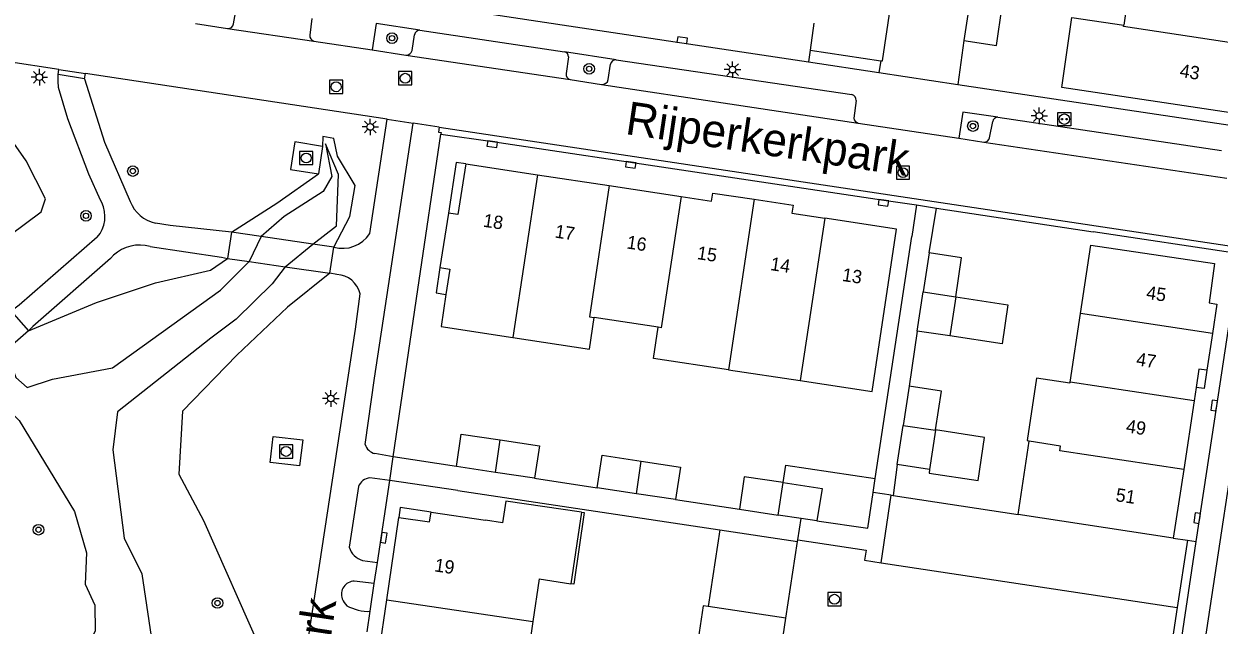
# Model space of a CAD drawing. Extents: x 124000 to 128010, y 398999 to 403000.
# Drawn here: x 126454.3 to 126544.7, y 399951.2 to 399996.7 of the extents above; entities that cross this region are included whole.
import ezdxf

# ---------------------------------------------------------------- set-up
doc = ezdxf.new("R2010")
doc.units = 0
for name, color, linetype in [('gg-afsc-erfafscheiding', 7, 'Continuous'), ('gg-afsc-hekwerk', 7, 'Continuous'), ('gg-anno-huisnummerreeks BGT', 7, 'Continuous'), ('gg-anno-openbare ruimte label', 7, 'Continuous'), ('gg-bbg-bijgebouw', 7, 'Continuous'), ('gg-bbg-hoofdgebouw', 7, 'Continuous'), ('gg-bbg-luifel en loopbrug', 7, 'Continuous'), ('gg-bbg-onder overbouw', 7, 'Continuous'), ('gg-bbg-pand overbouw', 7, 'Continuous'), ('gg-bbg-tussenscheiding', 7, 'Continuous'), ('gg-knt-bovenkant onderkant talud', 7, 'Continuous'), ('gg-knt-onverhard', 7, 'Continuous'), ('gg-knt-verharding', 7, 'Continuous'), ('gg-knt-verharding nz', 7, 'Continuous'), ('gg-kntw-wadi', 7, 'Continuous'), ('gg-kwrk-kunstwerk niveau 01', 7, 'Continuous'), ('gt-grn-weggrens', 7, 'Continuous'), ('gt-symb-boom', 7, 'Continuous'), ('gt-symb-kolk', 7, 'Continuous'), ('gt-symb-laadpunt elektrisch vervoer', 7, 'Continuous'), ('gt-symb-lichtmast', 7, 'Continuous'), ('gt-symb-rioolschacht', 7, 'Continuous'), ('gt-symb-talud symbool', 7, 'Continuous'), ('gx-grn-maaiveld', 7, 'Continuous')]:
    doc.layers.add(name, color=color, linetype=linetype)

# ---------------------------------------------------------------- blocks, each defined once
blk = doc.blocks.new('gt0-KOLK')
at = {"layer": 'gt-symb-kolk'}
blk.add_lwpolyline([(0, 0), (0.375, 0), (0.375, 0.4), (-0.375, 0.4), (-0.375, 0), (0, 0)], dxfattribs=at)
blk = doc.blocks.new('gt0-RS')
at = {"layer": 'gt-symb-rioolschacht'}
blk.add_lwpolyline([(-0.5, -0.5), (0.5, -0.5), (0.5, 0.5), (-0.5, 0.5)], close=True, dxfattribs=at)
blk.add_circle((0, 0), 0.375, dxfattribs=at)
blk = doc.blocks.new('gt0-BOOM')
at = {"layer": 'gt-symb-boom'}
for radius in [0.4, 0.2]:
    blk.add_circle((0, 0), radius, dxfattribs=at)
blk = doc.blocks.new('gt0-LMAST')
at = {"layer": 'gt-symb-lichtmast'}
for p, q in [((-0.182, 0.173), (-0.447, 0.438)), ((-0.005, 0.246), (-0.005, 0.621)), ((0.172, 0.173), (0.437, 0.438)), ((-0.255, -0.004), (-0.63, -0.004)), ((-0.182, -0.181), (-0.447, -0.446)), ((-0.005, -0.254), (-0.005, -0.629)), ((0.437, -0.446), (0.172, -0.181)), ((0.245, -0.004), (0.62, -0.004))]:
    blk.add_line(p, q, dxfattribs=at)
blk.add_circle((-0.005, -0.004), 0.25, dxfattribs=at)
blk = doc.blocks.new('gt0-LEV')
at = {"layer": 'gt-symb-laadpunt elektrisch vervoer'}
blk.add_lwpolyline([(-0.486, 0.501), (0.486, 0.501), (0.486, -0.499), (-0.486, -0.499)], close=True, dxfattribs=at)
for centre, radius in [((0, 0), 0.393), ((-0.186, 0), 0.0566), ((0.186, 0), 0.0566)]:
    blk.add_circle(centre, radius, dxfattribs=at)
blk = doc.blocks.new('gt0-TALUD_1')
at = {"layer": 'gt-symb-talud symbool'}
for p, q in [((-1, -1), (-1, 0)), ((0, -1), (0, 0)), ((0, -2), (0, 0)), ((0, -2), (0, 0)), ((1, -1), (1, 0))]:
    blk.add_line(p, q, dxfattribs=at)

msp = doc.modelspace()

# ---------------------------------------------------------------- linework, layer by layer
at = {"layer": 'gg-afsc-erfafscheiding'}
for p, q in [((126513.747, 399994.696), (126513.61, 399993.796)), ((126484.074, 399976.589), (126485.818, 399988.348)), ((126518.665, 399962.316), (126521.419, 399980.613)), ((126481.018, 399955.954), (126481.947, 399962.169)), ((126542.264, 399957.649), (126542.936, 399957.549)), ((126480.784, 399954.387), (126481.018, 399955.954)), ((126480.468, 399952.273), (126480.784, 399954.387)), ((126480.234, 399950.711), (126480.468, 399952.273))]:
    msp.add_line(p, q, dxfattribs=at)
at = {"layer": 'gg-afsc-hekwerk'}
for p, q in [((126522.739, 399979.367), (126523.282, 399982.749)), ((126523.282, 399982.749), (126535.151, 399980.944)), ((126482.209, 399963.955), (126484.074, 399976.589)), ((126521.841, 399973.457), (126521.215, 399969.281)), ((126486.987, 399963.217), (126482.209, 399963.955)), ((126520.324, 399963.359), (126520.006, 399961.019)), ((126492.905, 399962.331), (126497.647, 399961.603)), ((126487.095, 399961.409), (126506.9, 399958.433)), ((126520.006, 399961.019), (126529.459, 399959.581)), ((126503.56, 399960.714), (126508.392, 399959.99))]:
    msp.add_line(p, q, dxfattribs=at)
at = {"layer": 'gg-bbg-bijgebouw'}
for p, q in [((126525.82, 399998.377), (126525.373, 399995.416)), ((126522.739, 399979.367), (126522.29, 399976.412)), ((126521.841, 399973.457), (126522.29, 399976.412)), ((126524.744, 399976.04), (126524.295, 399973.085)), ((126524.295, 399973.085), (126521.841, 399973.457)), ((126521.215, 399969.281), (126520.77, 399966.32)), ((126520.324, 399963.359), (126520.77, 399966.32)), ((126523.222, 399965.954), (126522.777, 399962.995)), ((126523.222, 399965.954), (126523.226, 399965.981)), ((126497.647, 399961.603), (126498.017, 399964.065)), ((126498.017, 399964.065), (126500.974, 399963.62)), ((126500.974, 399963.62), (126503.93, 399963.176)), ((126489.946, 399962.774), (126486.987, 399963.217)), ((126492.905, 399962.331), (126489.946, 399962.774)), ((126503.93, 399963.176), (126503.56, 399960.714)), ((126522.777, 399962.995), (126520.324, 399963.359)), ((126500.604, 399961.158), (126497.647, 399961.603)), ((126503.56, 399960.714), (126500.604, 399961.158)), ((126508.392, 399959.99), (126511.325, 399959.551)), ((126513.049, 399959.293), (126511.325, 399959.551)), ((126514.257, 399959.113), (126513.049, 399959.293)), ((126511.906, 399951.745), (126506.02, 399952.638)), ((126511.452, 399948.705), (126511.906, 399951.745))]:
    msp.add_line(p, q, dxfattribs=at)
for points in [[(126525.373, 399995.416), (126527.825, 399995.046), (126528.272, 399998.007)], [(126524.744, 399976.04), (126525.193, 399978.994), (126522.739, 399979.367)], [(126523.226, 399965.981), (126523.667, 399968.912), (126521.215, 399969.281)], [(126486.987, 399963.217), (126487.354, 399965.669), (126490.313, 399965.227)], [(126490.313, 399965.227), (126493.272, 399964.785), (126492.905, 399962.331)], [(126511.702, 399962.005), (126508.759, 399962.445), (126508.392, 399959.99)], [(126511.702, 399962.005), (126514.644, 399961.565), (126514.257, 399959.113)], [(126506.02, 399952.638), (126505.658, 399952.693), (126505.197, 399949.654)]]:
    msp.add_lwpolyline(points, dxfattribs=at)
at = {"layer": 'gg-bbg-hoofdgebouw'}
for p, q in [((126538.177, 400001.403), (126537.462, 399996.583)), ((126487.708, 399986.091), (126493.121, 399985.272)), ((126493.121, 399985.272), (126498.55, 399984.45)), ((126498.55, 399984.45), (126503.98, 399983.628)), ((126486.392, 399982.37), (126485.75, 399978.264)), ((126502.254, 399973.741), (126497.403, 399974.469)), ((126533.395, 399969.586), (126534.177, 399974.776)), ((126544.157, 399973.273), (126543.742, 399970.494)), ((126507.554, 399970.529), (126512.984, 399969.713)), ((126542.929, 399969.203), (126542.773, 399968.174)), ((126542.773, 399968.174), (126541.988, 399962.984)), ((126529.459, 399959.581), (126530.306, 399965.122)), ((126541.988, 399962.984), (126541.202, 399957.795)), ((126481.719, 399953.148), (126482.634, 399959.375)), ((126485.073, 399959.778), (126489.183, 399959.166)), ((126496.44, 399959.769), (126495.636, 399954.364)), ((126541.202, 399957.795), (126529.459, 399959.581)), ((126493.252, 399954.72), (126492.773, 399951.512)), ((126493.252, 399954.72), (126495.636, 399954.364)), ((126480.804, 399946.92), (126481.719, 399953.148)), ((126492.773, 399951.512), (126491.845, 399945.298))]:
    msp.add_line(p, q, dxfattribs=at)
for points in [[(126546.046, 399989.875), (126532.769, 399991.87), (126533.528, 399997.166), (126537.462, 399996.583)], [(126503.98, 399983.628), (126506.288, 399983.279), (126506.379, 399983.882), (126509.501, 399983.413)], [(126509.501, 399983.413), (126512.454, 399982.97), (126512.364, 399982.368), (126514.841, 399981.992)], [(126512.984, 399969.713), (126518.427, 399968.896), (126520.27, 399981.169), (126514.841, 399981.992)], [(126534.177, 399974.776), (126534.955, 399979.939), (126544.328, 399978.555), (126543.906, 399975.594), (126544.487, 399975.489), (126544.157, 399973.273)], [(126486.198, 399976.222), (126485.833, 399973.801), (126491.262, 399972.976)], [(126491.262, 399972.976), (126497.053, 399972.095), (126497.403, 399974.469)], [(126507.554, 399970.529), (126501.899, 399971.378), (126502.254, 399973.741)], [(126533.395, 399969.586), (126533.385, 399969.521), (126530.868, 399969.9), (126530.145, 399965.176), (126530.31, 399965.151), (126530.306, 399965.122)], [(126496.44, 399959.769), (126490.717, 399960.6), (126490.475, 399958.974), (126489.183, 399959.166)]]:
    msp.add_lwpolyline(points, dxfattribs=at)
at = {"layer": 'gg-bbg-luifel en loopbrug'}
for p, q in [((126518.504, 399961.246), (126518.665, 399962.316)), ((126506.9, 399958.433), (126506.02, 399952.638)), ((126506.9, 399958.433), (126512.784, 399957.549)), ((126511.906, 399951.745), (126512.784, 399957.549))]:
    msp.add_line(p, q, dxfattribs=at)
for points in [[(126524.744, 399976.04), (126528.698, 399975.449), (126528.256, 399972.493), (126524.295, 399973.085)], [(126522.777, 399962.995), (126522.734, 399962.707), (126526.437, 399962.15), (126526.929, 399965.424), (126523.226, 399965.981)], [(126511.702, 399962.005), (126511.9, 399963.327), (126518.665, 399962.316)], [(126514.257, 399959.113), (126518.099, 399958.555), (126518.504, 399961.246)], [(126496.44, 399959.769), (126496.664, 399959.737), (126495.866, 399954.33), (126495.636, 399954.364)]]:
    msp.add_lwpolyline(points, dxfattribs=at)
at = {"layer": 'gg-bbg-onder overbouw'}
for points in [[(126487.708, 399986.091), (126487.108, 399982.258), (126486.392, 399982.37)], [(126485.75, 399978.264), (126486.486, 399978.136), (126486.198, 399976.222)], [(126543.742, 399970.494), (126543.138, 399970.584), (126542.929, 399969.203)], [(126482.634, 399959.375), (126484.966, 399959.04), (126485.073, 399959.778)]]:
    msp.add_lwpolyline(points, dxfattribs=at)
at = {"layer": 'gg-bbg-pand overbouw'}
for points in [[(126487.708, 399986.091), (126486.973, 399986.203), (126486.392, 399982.37)], [(126485.75, 399978.264), (126485.449, 399976.34), (126486.198, 399976.222)], [(126543.742, 399970.494), (126543.524, 399969.113), (126542.929, 399969.203)], [(126485.073, 399959.778), (126482.746, 399960.125), (126482.634, 399959.375)]]:
    msp.add_lwpolyline(points, dxfattribs=at)
at = {"layer": 'gg-bbg-tussenscheiding'}
for p, q in [((126493.121, 399985.272), (126491.262, 399972.976)), ((126509.501, 399983.413), (126507.554, 399970.529)), ((126514.841, 399981.992), (126512.984, 399969.713)), ((126522.29, 399976.412), (126524.744, 399976.04)), ((126544.157, 399973.273), (126534.177, 399974.776)), ((126542.773, 399968.174), (126533.395, 399969.586)), ((126520.77, 399966.32), (126523.222, 399965.954)), ((126489.946, 399962.774), (126490.313, 399965.227)), ((126500.604, 399961.158), (126500.974, 399963.62)), ((126511.325, 399959.551), (126511.702, 399962.005)), ((126481.719, 399953.148), (126492.773, 399951.512))]:
    msp.add_line(p, q, dxfattribs=at)
for points in [[(126547.425, 399994.963), (126537.443, 399996.465), (126537.462, 399996.583)], [(126498.55, 399984.45), (126497.05, 399974.522), (126497.403, 399974.469)], [(126503.98, 399983.628), (126502.48, 399973.707), (126502.254, 399973.741)], [(126541.988, 399962.984), (126532.614, 399964.396), (126532.669, 399964.763), (126530.306, 399965.122)]]:
    msp.add_lwpolyline(points, dxfattribs=at)
at = {"layer": 'gg-knt-bovenkant onderkant talud'}
for p, q in [((126472.217, 399980.606), (126471.318, 399978.706)), ((126474.056, 399978.317), (126476.131, 399980.029))]:
    msp.add_line(p, q, dxfattribs=at)
for points in [[(126476.131, 399980.029), (126477.933, 399981.415), (126478.078, 399985.279), (126477.099, 399987.616), (126477.563, 399985.13), (126476.924, 399983.993), (126473.961, 399982.126), (126472.217, 399980.606)], [(126452.616, 399971.698), (126453.346, 399970.886), (126453.668, 399969.934), (126454.525, 399969.191), (126456.456, 399969.832), (126460.997, 399970.666), (126469.16, 399976.54), (126471.318, 399978.706)], [(126474.056, 399978.317), (126473.05, 399977.027), (126470.33, 399974.357), (126468.412, 399972.917), (126461.359, 399967.36), (126461.023, 399964.489), (126461.873, 399957.81), (126463.199, 399955.108), (126464.093, 399949.183), (126463.104, 399945.864), (126461.512, 399940.228), (126459.223, 399931.927), (126457.011, 399923.979), (126455.799, 399917.913), (126457.656, 399915.498), (126461.042, 399913.094), (126464.793, 399909.461)], [(126450.62, 399969.957), (126453.931, 399966.699), (126458.126, 399959.821), (126459.015, 399956.686), (126458.91, 399954.317), (126459.653, 399952.733), (126459.682, 399950.799), (126458.581, 399948.557), (126456.934, 399942.369), (126455.377, 399935.788), (126453.502, 399921.924), (126449.829, 399909.556)]]:
    msp.add_lwpolyline(points, dxfattribs=at)
at = {"layer": 'gg-knt-onverhard'}
msp.add_lwpolyline([(126448.113, 399987.527), (126448.927, 399985.808), (126450.663, 399982.709), (126453.223, 399980.715), (126455.604, 399982.47), (126455.919, 399983.445), (126454.468, 399986.335), (126451.683, 399990.257), (126450.362, 399990.523), (126448.662, 399989.428), (126448.113, 399987.527)], dxfattribs=at)
at = {"layer": 'gg-knt-verharding'}
for p, q in [((126470.148, 399996.671), (126470.361, 399997.902)), ((126476.054, 399997.07), (126475.9, 399995.824)), ((126467.273, 399996.702), (126469.694, 399996.334)), ((126484.224, 399996.2), (126495.162, 399994.568)), ((126514.011, 399996.715), (126513.747, 399994.696)), ((126476.206, 399995.362), (126480.631, 399994.701)), ((126483.635, 399994.659), (126483.825, 399995.856)), ((126525.373, 399995.416), (126524.91, 399992.096)), ((126480.631, 399994.701), (126483.18, 399994.321)), ((126499.081, 399993.967), (126495.162, 399994.568)), ((126513.747, 399994.696), (126519.087, 399993.884)), ((126456.929, 399993.226), (126452.968, 399993.825)), ((126495.464, 399994.179), (126495.287, 399992.927)), ((126498.473, 399992.458), (126498.648, 399993.623)), ((126499.081, 399993.967), (126516.898, 399991.335)), ((126513.61, 399993.796), (126518.943, 399992.989)), ((126519.087, 399993.884), (126518.943, 399992.989)), ((126456.87, 399992.836), (126456.929, 399993.226)), ((126458.881, 399992.532), (126456.87, 399992.836)), ((126458.881, 399992.532), (126458.94, 399992.922)), ((126481.752, 399989.473), (126458.94, 399992.922)), ((126495.592, 399992.464), (126497.973, 399992.093)), ((126524.91, 399992.096), (126547.67, 399988.692)), ((126517.221, 399990.874), (126517.045, 399989.558)), ((126480.438, 399980.829), (126481.752, 399989.473)), ((126485.686, 399988.878), (126483.722, 399989.175)), ((126517.36, 399989.18), (126524.98, 399988.028)), ((126527.311, 399988.062), (126527.551, 399989.293)), ((126527.934, 399989.616), (126544.836, 399987.095)), ((126485.686, 399988.878), (126546.288, 399979.773)), ((126524.98, 399988.028), (126526.883, 399987.741)), ((126476.874, 399987.415), (126476.559, 399985.336)), ((126521.772, 399982.985), (126521.419, 399980.613)), ((126521.772, 399982.985), (126523.282, 399982.749)), ((126546.215, 399979.287), (126535.151, 399980.944)), ((126477.958, 399977.732), (126477.419, 399977.838)), ((126535.439, 399896.179), (126547.62, 399976.578)), ((126482.209, 399963.955), (126480.832, 399964.196)), ((126481.947, 399962.169), (126482.209, 399963.955)), ((126481.947, 399962.169), (126480.451, 399962.372)), ((126487.095, 399961.409), (126481.947, 399962.169)), ((126479.59, 399961.699), (126478.883, 399957.125)), ((126541.202, 399957.795), (126542.264, 399957.649)), ((126542.264, 399957.649), (126541.494, 399952.562)), ((126479.898, 399956.119), (126481.018, 399955.954)), ((126480.784, 399954.387), (126479.272, 399954.56)), ((126541.494, 399952.562), (126540.752, 399947.735))]:
    msp.add_line(p, q, dxfattribs=at)
for points in [[(126477.773, 399999.209), (126482.763, 399998.438), (126504.041, 399995.245), (126513.61, 399993.796)], [(126484.224, 399996.2), (126480.931, 399996.709), (126480.631, 399994.701)], [(126460.177, 399983.176), (126460.079, 399983.358), (126459.197, 399985.311), (126457.614, 399989.505), (126456.915, 399991.873), (126456.879, 399992.352), (126456.87, 399992.836)], [(126458.881, 399992.532), (126460.383, 399987.722), (126462.327, 399983.247)], [(126527.934, 399989.616), (126525.278, 399990.001), (126524.98, 399988.028)], [(126480.085, 399964.889), (126480.79, 399969.899), (126483.722, 399989.175)], [(126485.686, 399988.878), (126485.626, 399988.483), (126485.832, 399988.458), (126485.818, 399988.348)], [(126485.818, 399988.348), (126489.727, 399987.784), (126519.307, 399983.349), (126521.772, 399982.985)], [(126476.874, 399987.415), (126474.765, 399987.751), (126474.449, 399985.672), (126476.559, 399985.336)], [(126469.993, 399980.932), (126465.354, 399981.432), (126464.243, 399981.617)], [(126459.829, 399980.542), (126453.92, 399975.423), (126453.33, 399974.96)], [(126461.07, 399979.185), (126460.834, 399978.939), (126454.955, 399973.804), (126454.641, 399973.464)], [(126463.832, 399979.853), (126469.228, 399979.036), (126469.69, 399978.938)], [(126542.936, 399957.549), (126544.48, 399967.8), (126545.745, 399976.112), (126546.215, 399979.287)], [(126469.866, 399910.599), (126471.128, 399918.454), (126472.108, 399923.825), (126473.157, 399932.92), (126479.357, 399973.6), (126479.704, 399976.279)], [(126472.903, 399963.52), (126473.143, 399965.475), (126475.374, 399965.225), (126475.134, 399963.269), (126472.903, 399963.52)], [(126540.752, 399947.735), (126541.446, 399947.593), (126542.936, 399957.549)]]:
    msp.add_lwpolyline(points, dxfattribs=at)
for centre, radius, start, end in [((126469.744, 399996.741), 0.41, 262.94237, 350.22995), ((126484.273, 399995.74), 0.462, 96.04464, 165.48825), ((126476.36, 399995.796), 0.461, 176.54258, 250.49343), ((126483.198, 399994.772), 0.451, 267.7012, 345.51295), ((126495.102, 399994.209), 0.364, 355.18958, 80.45835), ((126499.078, 399993.527), 0.44, 89.57947, 167.35181), ((126495.71, 399992.874), 0.426, 172.79789, 253.95168), ((126516.774, 399990.905), 0.448, 356.07706, 73.95701), ((126517.504, 399989.621), 0.464, 187.74939, 251.86175), ((126527.909, 399989.257), 0.36, 85.99231, 174.29238), ((126526.92, 399988.137), 0.398, 264.60188, 349.13792), ((126458.01, 399982.122), 2.41, 319.01708, 25.93044), ((126464.764, 399984.17), 2.606, 200.74869, 258.47364), ((126478.378, 399982.16), 2.453, 254.27394, 327.1374), ((126463.047, 399977.054), 2.907, 74.34028, 132.85195), ((126477.862, 399975.841), 1.894, 13.38428, 87.08209), ((126481.085, 399965.218), 1.053, 198.19954, 256.09563), ((126480.579, 399961.321), 1.059, 96.94051, 159.08536), ((126480.309, 399957.549), 1.488, 196.55523, 253.95507), ((126479.294, 399953.562), 0.998, 91.28681, 199.96171), ((126479.528, 399953.648), 1.248, 200.00379, 229.43225), ((126480.344, 399955.569), 3.298, 240.4381, 272.1525)]:
    msp.add_arc(centre, radius, start, end, dxfattribs=at)
at = {"layer": 'gg-knt-verharding nz'}
for p, q in [((126469.694, 399996.334), (126476.206, 399995.362)), ((126483.18, 399994.321), (126495.592, 399992.464)), ((126456.929, 399993.226), (126458.94, 399992.922)), ((126518.943, 399992.989), (126524.91, 399992.096)), ((126497.973, 399992.093), (126517.36, 399989.18)), ((126481.752, 399989.473), (126483.722, 399989.175)), ((126526.883, 399987.741), (126545.252, 399985.006)), ((126519.109, 399955.947), (126519.863, 399961.041)), ((126519.863, 399961.041), (126520.006, 399961.019)), ((126512.784, 399957.549), (126512.803, 399957.667)), ((126519.109, 399955.947), (126541.494, 399952.562))]:
    msp.add_line(p, q, dxfattribs=at)
for points in [[(126519.087, 399993.884), (126519.216, 399993.87), (126522.939, 400018.927)], [(126512.803, 399957.667), (126517.969, 399956.889), (126517.862, 399956.139), (126519.109, 399955.947)]]:
    msp.add_lwpolyline(points, dxfattribs=at)
at = {"layer": 'gg-kntw-wadi'}
for points in [[(126477.713, 399979.799), (126478.939, 399982.119), (126479.331, 399984.467), (126478.011, 399986.676), (126477.721, 399988.016), (126476.88, 399988.161), (126476.874, 399987.415)], [(126469.993, 399980.932), (126473.406, 399983.122), (126476.559, 399985.336)], [(126454.641, 399973.464), (126459.778, 399975.604), (126464.232, 399977.11), (126468.394, 399978.052), (126469.69, 399978.938)], [(126477.419, 399977.838), (126474.222, 399975.267), (126470.4, 399971.623), (126466.27, 399967.407), (126466.004, 399962.645), (126467.869, 399959.14), (126472.179, 399949.421), (126471.132, 399942.465), (126469.084, 399934.728), (126468.803, 399930.117), (126463.733, 399929.431)]]:
    msp.add_lwpolyline(points, dxfattribs=at)
at = {"layer": 'gg-kwrk-kunstwerk niveau 01'}
for p, q in [((126469.993, 399980.932), (126469.69, 399978.938)), ((126472.217, 399980.606), (126469.993, 399980.932)), ((126476.131, 399980.029), (126472.217, 399980.606)), ((126477.713, 399979.799), (126476.131, 399980.029)), ((126477.419, 399977.838), (126477.713, 399979.799)), ((126469.69, 399978.938), (126471.318, 399978.706)), ((126471.318, 399978.706), (126474.056, 399978.317)), ((126474.056, 399978.317), (126477.419, 399977.838)), ((126453.33, 399974.96), (126454.641, 399973.464)), ((126454.641, 399973.464), (126452.616, 399971.698))]:
    msp.add_line(p, q, dxfattribs=at)
at = {"layer": 'gt-grn-weggrens'}
for p, q in [((126519.863, 399961.041), (126518.504, 399961.246)), ((126512.803, 399957.667), (126513.049, 399959.293))]:
    msp.add_line(p, q, dxfattribs=at)
at = {"layer": 'gx-grn-maaiveld'}
msp.add_arc((126498.016, 399992.559), 0.468, 264.71339, 347.54549, dxfattribs=at)

# ---------------------------------------------------------------- block references
at = {"layer": 'gt-symb-boom'}
for p in [(126482.126, 399995.591), (126497.033, 399993.276), (126526.05, 399988.951), (126462.528, 399985.547), (126458.983, 399982.163), (126455.391, 399958.44), (126468.928, 399952.9)]:
    msp.add_blockref('gt0-BOOM', p, dxfattribs=at)
at = {"layer": 'gt-symb-kolk'}
for p, rotation in [((126504.041, 399995.245), -8.610570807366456), ((126489.727, 399987.784), 171.79685418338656), ((126500.206, 399986.216), 171.48758908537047), ((126519.307, 399983.349), 171.46245061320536), ((126544.48, 399967.8), 81.34034733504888), ((126543.197, 399959.294), 81.42255093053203), ((126481.299, 399957.862), -98.48048551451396)]:
    msp.add_blockref('gt0-KOLK', p, dxfattribs=dict(at, rotation=rotation))
at = {"layer": 'gt-symb-laadpunt elektrisch vervoer'}
msp.add_blockref('gt0-LEV', (126532.961, 399989.473), dxfattribs=at)
at = {"layer": 'gt-symb-lichtmast'}
for p in [(126507.881, 399993.22), (126455.46, 399992.644), (126531.074, 399989.729), (126480.485, 399988.887), (126477.507, 399968.371)]:
    msp.add_blockref('gt0-LMAST', p, dxfattribs=at)
at = {"layer": 'gt-symb-rioolschacht'}
for p in [(126483.118, 399992.562), (126477.896, 399991.919), (126475.632, 399986.538), (126520.76, 399985.429), (126474.114, 399964.36), (126515.577, 399953.186)]:
    msp.add_blockref('gt0-RS', p, dxfattribs=at)
at = {"layer": 'gt-symb-talud symbool'}
for p, xscale, yscale, rotation in [((126473.406, 399983.122), 0.0014142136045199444, 0.0014142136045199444, 44.99999829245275), ((126479.135, 399983.293), 0.0010000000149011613, 0.0010000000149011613, -90.00000000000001)]:
    msp.add_blockref('gt0-TALUD_1', p, dxfattribs=dict(at, xscale=xscale, yscale=yscale, rotation=rotation))
at = {"layer": 'gt-symb-talud symbool', "xscale": 0.001, "yscale": 0.001}
msp.add_blockref('gt0-TALUD_1', (126462.005, 399976.357), dxfattribs=at)

# ---------------------------------------------------------------- texts
at = {"layer": 'gg-anno-huisnummerreeks BGT'}
for s, rotation, p in [('43', 351.2, (126541.641, 399992.67)), ('18', 351.4, (126488.973, 399981.349)), ('17', 351.4, (126494.394, 399980.528)), ('16', 351.4, (126499.823, 399979.706)), ('15', 351.4, (126505.143, 399978.901)), ('14', 351.4, (126510.686, 399978.07)), ('13', 351.4, (126516.113, 399977.248)), ('45', 351.9, (126539.112, 399975.891)), ('47', 351.4, (126538.349, 399970.866)), ('49', 351.4, (126537.582, 399965.8)), ('51', 351.4, (126536.797, 399960.61)), ('19', 351.6, (126485.292, 399955.298))]:
    msp.add_text(s, height=1, rotation=rotation, dxfattribs=at).set_placement(p)
at = {"layer": 'gg-anno-openbare ruimte label'}
for rotation, p in [(351.5, (126499.694, 399988.358)), (81.5, (126474.729, 399931.738))]:
    msp.add_text('Rijperkerkpark', height=2.5, rotation=rotation, dxfattribs=at).set_placement(p)

doc.saveas('drawing.dxf')
